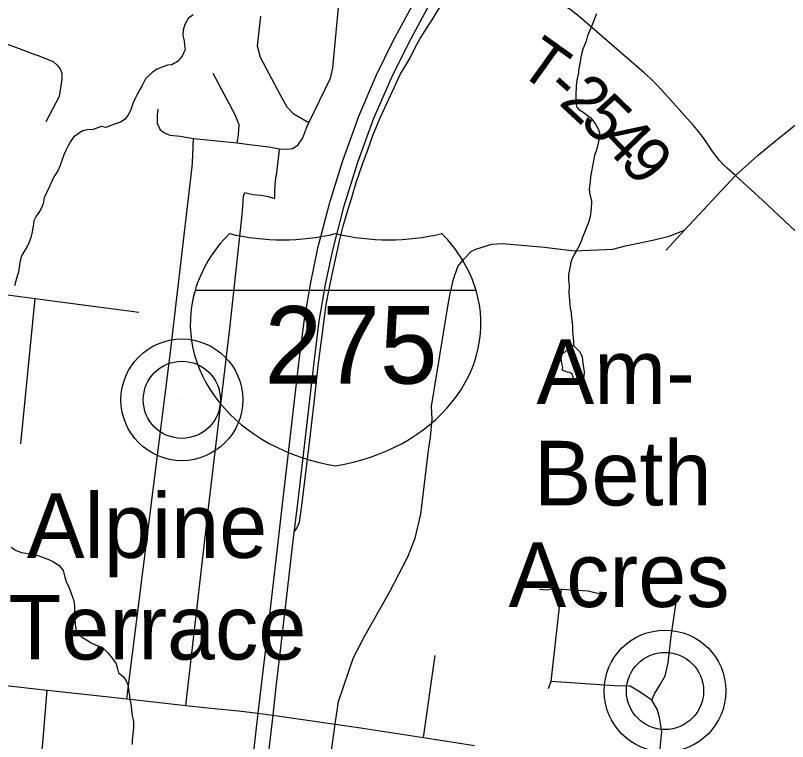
# Model space of a CAD drawing. Extents: x 0 to 34, y 0 to 22.
# Drawn here: x 6.1738 to 6.6455, y 16.1631 to 16.607 of the extents above; entities that cross this region are included whole.
import ezdxf

# ---------------------------------------------------------------- set-up
doc = ezdxf.new("R2010")
doc.units = 0
for name, color, linetype in [('GM_X_County_Road', 7, 'Continuous'), ('GM_X_Interchange_Ramps', 7, 'Continuous'), ('GM_X_Interstate_Location', 7, 'Continuous'), ('GM_X_Interstate_Route', 7, 'Continuous'), ('GM_X_Interstate_Shield', 7, 'Continuous'), ('GM_X_Minor_Lake', 7, 'Continuous'), ('GM_X_Minor_River', 7, 'Continuous'), ('GM_X_Township_Road', 7, 'Continuous'), ('GM_X_Township_Road_Text', 7, 'Continuous'), ('GM_X_Unincorporated', 7, 'Continuous'), ('GM_X_Unincorporated_Location', 7, 'Continuous'), ('GM_X_Unincorporated_Text', 7, 'Continuous')]:
    doc.layers.add(name, color=color, linetype=linetype)

msp = doc.modelspace()

# ---------------------------------------------------------------- linework, layer by layer
at = {"layer": 'GM_X_County_Road'}
for points in [[(6.61362, 16.50916), (6.60862, 16.51361), (6.6062, 16.5159), (6.60393, 16.51834), (6.60183, 16.52092), (6.5999, 16.52363), (6.59665, 16.52852), (6.59396, 16.53237), (6.59109, 16.53608), (6.58804, 16.53966), (6.56872, 16.56126), (6.56527, 16.56497), (6.56166, 16.56852), (6.55791, 16.57192), (6.52287, 16.60236), (6.51953, 16.60518), (6.5161, 16.60791), (6.5126, 16.61054), (6.50805, 16.61374), (6.47482, 16.63463)], [(6.61362, 16.50916), (6.62769, 16.52175), (6.64042, 16.53219), (6.65745, 16.54583), (6.67869, 16.56462), (6.68598, 16.57076)], [(6.57128, 16.46361), (6.58258, 16.47576), (6.61362, 16.50916)], [(6.84007, 16.22034), (6.83065, 16.23751), (6.82493, 16.24886), (6.82081, 16.25862), (6.81799, 16.27756), (6.81555, 16.29425), (6.81266, 16.30791), (6.80874, 16.31582), (6.80329, 16.32281), (6.7996, 16.32673), (6.78739, 16.33702), (6.76204, 16.35415), (6.74395, 16.36752), (6.72375, 16.38411), (6.70975, 16.39642), (6.68667, 16.42665), (6.67715, 16.44494), (6.67102, 16.45395), (6.66388, 16.46234), (6.63006, 16.49399), (6.62559, 16.49815), (6.61362, 16.50916)], [(6.4384, 16.43151), (6.43959, 16.43778), (6.44132, 16.44581), (6.444, 16.45344), (6.44787, 16.45821), (6.45247, 16.46291), (6.45502, 16.46416), (6.46477, 16.46728), (6.47127, 16.46757), (6.49698, 16.46531), (6.51506, 16.46305), (6.53879, 16.46418), (6.54642, 16.46616), (6.56393, 16.46983), (6.57323, 16.47208), (6.58258, 16.47576)], [(6.36916, 16.17387), (6.37121, 16.1877), (6.38024, 16.21454), (6.38729, 16.22776), (6.40248, 16.25497), (6.41359, 16.27598), (6.41809, 16.28738), (6.42139, 16.30209), (6.42619, 16.3411), (6.42739, 16.3492), (6.42848, 16.36011), (6.4279, 16.36787), (6.4384, 16.43151)], [(6.04483, 16.21387), (6.05092, 16.21121), (6.05501, 16.20967), (6.0603, 16.20848), (6.06423, 16.20831), (6.07251, 16.20788), (6.07822, 16.20762), (6.08121, 16.20745), (6.09358, 16.20585), (6.10691, 16.20444), (6.19331, 16.19455), (6.22896, 16.1907), (6.24182, 16.18926), (6.25646, 16.1876), (6.27794, 16.18527), (6.29326, 16.18355), (6.31013, 16.18196), (6.32196, 16.18044), (6.33106, 16.17928), (6.36916, 16.17387), (6.38348, 16.17168), (6.42318, 16.16569), (6.45419, 16.16074)]]:
    msp.add_lwpolyline(points, dxfattribs=at)
at = {"layer": 'GM_X_Interchange_Ramps'}
for points in [[(6.42678, 16.6019), (6.42733, 16.60275), (6.43513, 16.61529), (6.44349, 16.62543), (6.44752, 16.63011), (6.45204, 16.63463), (6.45631, 16.6385), (6.46136, 16.64309), (6.46577, 16.64598), (6.47103, 16.64935), (6.50606, 16.67139)], [(6.34397, 16.29103), (6.34574, 16.29357), (6.34738, 16.29717), (6.34882, 16.30744), (6.35334, 16.34402), (6.35632, 16.37022), (6.35879, 16.39273), (6.36115, 16.41133), (6.36372, 16.43023), (6.36557, 16.43958), (6.36732, 16.44862), (6.36958, 16.4588), (6.37184, 16.46918), (6.3741, 16.47822), (6.37687, 16.48798), (6.37924, 16.49579), (6.38201, 16.50493), (6.38561, 16.51552), (6.38879, 16.52425), (6.39218, 16.5337), (6.3966, 16.54449), (6.40184, 16.5559), (6.40893, 16.5709), (6.41469, 16.58076), (6.41808, 16.58734), (6.42106, 16.59299), (6.42678, 16.6019)]]:
    msp.add_lwpolyline(points, dxfattribs=at)
at = {"layer": 'GM_X_Interstate_Route'}
msp.add_line((6.36421, 16.48715), (6.36061, 16.47309), dxfattribs=at)
for points in [[(6.48908, 16.74307), (6.48539, 16.7365), (6.47673, 16.72091), (6.4699, 16.70857), (6.45964, 16.69049), (6.45455, 16.68153), (6.44082, 16.65635), (6.43772, 16.65148), (6.43236, 16.64178), (6.41723, 16.615), (6.40444, 16.59122), (6.39417, 16.57044), (6.38344, 16.54515), (6.37745, 16.52871)], [(6.42684, 16.61381), (6.41385, 16.58996), (6.40357, 16.56901), (6.39254, 16.54398), (6.38273, 16.51705), (6.37427, 16.48974), (6.36754, 16.46349), (6.36308, 16.44257), (6.35925, 16.4201), (6.3561, 16.39485), (6.35286, 16.36683), (6.34957, 16.33842), (6.34595, 16.30712), (6.34397, 16.29103), (6.34248, 16.27897), (6.33915, 16.25046), (6.33606, 16.22407), (6.33295, 16.19667), (6.33106, 16.17928), (6.32304, 16.1116)], [(6.37745, 16.52871), (6.37363, 16.51822), (6.36546, 16.49183)], [(6.36546, 16.49183), (6.36517, 16.49091), (6.36421, 16.48715)], [(6.36061, 16.47309), (6.35844, 16.46465), (6.35398, 16.44373), (6.35015, 16.42126), (6.347, 16.39602), (6.34376, 16.36799), (6.34047, 16.33959), (6.33685, 16.30828), (6.33349, 16.27958), (6.33025, 16.25139), (6.32718, 16.22496), (6.32394, 16.19765), (6.32196, 16.18044)], [(6.32196, 16.18044), (6.31774, 16.14462)]]:
    msp.add_lwpolyline(points, dxfattribs=at)
at = {"layer": 'GM_X_Interstate_Shield'}
msp.add_line((6.45524, 16.43892), (6.28355, 16.43892), dxfattribs=at)
msp.add_line((6.45524, 16.43892), (6.28355, 16.43892), dxfattribs=at)
for centre, start_param, end_param in [((6.39159, 16.41863), 2.47259, 2.911027), ((6.33697, 16.55859), 4.415841, 5.008937), ((6.40182, 16.55859), 4.415841, 5.008937), ((6.3472, 16.41863), 0.230566, 0.669003), ((6.39159, 16.41863), 2.911027, 4.511031), ((6.3472, 16.41863), 4.913747, 6.513751)]:
    msp.add_ellipse(centre, major_axis=(0.11097, 0), ratio=0.8, start_param=start_param, end_param=end_param, dxfattribs=at)
at = {"layer": 'GM_X_Minor_Lake'}
for points in [[(6.50786, 16.39009), (6.50827, 16.3918), (6.50773, 16.39352), (6.50723, 16.39676), (6.50766, 16.39941), (6.50864, 16.40091), (6.5096, 16.40146), (6.51211, 16.40369), (6.51461, 16.40525)], [(6.51461, 16.40525), (6.51852, 16.40128), (6.51998, 16.3984), (6.52047, 16.39421), (6.52132, 16.38906), (6.52107, 16.38603), (6.51952, 16.38473), (6.51779, 16.38381), (6.51571, 16.38404), (6.5146, 16.38559), (6.51388, 16.38769), (6.51295, 16.38847), (6.51257, 16.38867), (6.51106, 16.38889), (6.51012, 16.38929), (6.50936, 16.38949), (6.50786, 16.39009)]]:
    msp.add_lwpolyline(points, dxfattribs=at)
at = {"layer": 'GM_X_Minor_River'}
for points in [[(6.28237, 16.60732), (6.27928, 16.60512), (6.27729, 16.60137), (6.27625, 16.59798), (6.27617, 16.59475), (6.27684, 16.5915), (6.27715, 16.58864), (6.27746, 16.58616), (6.27565, 16.58202), (6.27292, 16.57886), (6.26945, 16.57686), (6.26679, 16.57656), (6.26393, 16.57568), (6.26048, 16.57406), (6.25759, 16.57224), (6.25331, 16.56817), (6.25132, 16.56423), (6.24974, 16.5618), (6.24834, 16.55898), (6.24714, 16.55654), (6.24554, 16.55316), (6.2443, 16.5492), (6.2427, 16.54621), (6.24093, 16.54359), (6.23804, 16.54177), (6.23441, 16.54053), (6.23173, 16.53946), (6.22906, 16.53858), (6.22622, 16.53904), (6.22125, 16.53727), (6.21783, 16.53698), (6.21498, 16.53648), (6.21228, 16.53484), (6.20938, 16.53264), (6.20742, 16.52984), (6.20602, 16.52721), (6.20462, 16.5244), (6.20342, 16.52177), (6.20199, 16.51781), (6.20117, 16.51536), (6.19976, 16.51198), (6.19739, 16.50824), (6.19599, 16.50562), (6.19458, 16.50242), (6.19258, 16.4981), (6.19137, 16.49547), (6.19071, 16.49188), (6.1895, 16.48906), (6.18811, 16.48663), (6.18653, 16.4842), (6.18513, 16.48138), (6.18467, 16.47816), (6.18402, 16.47476), (6.18317, 16.47117), (6.18214, 16.46835), (6.18094, 16.46572), (6.17936, 16.4631), (6.17738, 16.45973), (6.17652, 16.45595), (6.17606, 16.45292), (6.17561, 16.45008), (6.17498, 16.44763), (6.17415, 16.4448), (6.17331, 16.44178)], [(6.52868, 16.60792), (6.52709, 16.60396), (6.52649, 16.60225), (6.5257, 16.60018), (6.52332, 16.59451), (6.52291, 16.593), (6.52251, 16.59129), (6.52033, 16.58639), (6.51972, 16.58412), (6.51911, 16.58146), (6.5189, 16.58014), (6.51887, 16.57862), (6.51783, 16.5735), (6.51781, 16.57198), (6.51678, 16.56743), (6.51635, 16.56421), (6.51606, 16.55832), (6.51616, 16.55337), (6.51669, 16.55089), (6.518, 16.54953), (6.52119, 16.54739), (6.52307, 16.54602), (6.52533, 16.54446), (6.52719, 16.54196), (6.52811, 16.54061), (6.52904, 16.53907), (6.52996, 16.53734), (6.53068, 16.53524), (6.53023, 16.53087), (6.52982, 16.52898), (6.52859, 16.52386), (6.52781, 16.52236), (6.52739, 16.52046), (6.52656, 16.51591), (6.52552, 16.5106), (6.5251, 16.50833), (6.52486, 16.50567), (6.52421, 16.50074), (6.52455, 16.49864), (6.52561, 16.49349), (6.52553, 16.48873), (6.52488, 16.48418), (6.52387, 16.48039), (6.52267, 16.47737), (6.52108, 16.47322), (6.52009, 16.47095), (6.5195, 16.46944), (6.51851, 16.46699), (6.51733, 16.46472), (6.51655, 16.46341), (6.51517, 16.46077), (6.51359, 16.45737), (6.513, 16.45605), (6.51258, 16.45378), (6.51173, 16.44866), (6.51171, 16.44714), (6.51168, 16.44524), (6.512, 16.442), (6.51193, 16.43743), (6.51238, 16.43058), (6.51272, 16.4281), (6.51324, 16.42543), (6.51322, 16.4241), (6.51339, 16.42257), (6.51389, 16.41895), (6.51406, 16.41724), (6.51419, 16.414), (6.5145, 16.41)], [(6.5145, 16.41), (6.51466, 16.40772), (6.51461, 16.40525)], [(6.17127, 16.28198), (6.17426, 16.28), (6.17745, 16.27878), (6.18009, 16.27833), (6.18462, 16.27764), (6.18875, 16.27639), (6.19138, 16.27537), (6.19457, 16.27414), (6.197, 16.27294), (6.20055, 16.27076), (6.20293, 16.26765), (6.20396, 16.26363), (6.20484, 16.26076), (6.20628, 16.25806), (6.20735, 16.25556), (6.20859, 16.25192), (6.20946, 16.24923), (6.20995, 16.24618), (6.20989, 16.24352), (6.20997, 16.23953), (6.21025, 16.23553), (6.21056, 16.23286), (6.21179, 16.22922), (6.21476, 16.22667), (6.21718, 16.22527), (6.22017, 16.22348), (6.22316, 16.22207), (6.22692, 16.22064), (6.23024, 16.21732), (6.233, 16.21402), (6.23538, 16.21073), (6.23625, 16.20766), (6.23675, 16.20518), (6.23973, 16.20301), (6.24155, 16.2003), (6.24243, 16.19781), (6.24309, 16.1938), (6.24389, 16.18808), (6.24456, 16.18483), (6.24468, 16.18216), (6.24517, 16.17911), (6.24602, 16.17529), (6.24593, 16.17149), (6.24545, 16.16789), (6.24517, 16.1641), (6.2451, 16.16144)]]:
    msp.add_lwpolyline(points, dxfattribs=at)
at = {"layer": 'GM_X_Township_Road'}
for p, q in [((6.28191, 16.51688), (6.28262, 16.53175)), ((6.17716, 16.34522), (6.18592, 16.43393)), ((6.19815, 16.4323), (6.24911, 16.42553)), ((6.42318, 16.16569), (6.43015, 16.21571))]:
    msp.add_line(p, q, dxfattribs=at)
for points in [[(6.26084, 16.54971), (6.26045, 16.54601), (6.26039, 16.54119), (6.26227, 16.53716), (6.26533, 16.53509), (6.26819, 16.53372), (6.27448, 16.53312), (6.28262, 16.53175), (6.30923, 16.52919), (6.31686, 16.52815), (6.32862, 16.52658), (6.33498, 16.52552), (6.34008, 16.52521), (6.3431, 16.52572), (6.34628, 16.52764), (6.34934, 16.53211), (6.3518, 16.53876), (6.35307, 16.54139), (6.36626, 16.56868), (6.36772, 16.57491), (6.37415, 16.64447)], [(6.05969, 16.63206), (6.07207, 16.62653), (6.13806, 16.6013), (6.15054, 16.59625), (6.17384, 16.58756), (6.18622, 16.58298)], [(6.35307, 16.54139), (6.34379, 16.54656), (6.33984, 16.55095), (6.33576, 16.55822), (6.32344, 16.58127), (6.32174, 16.5882), (6.3237, 16.60653)], [(6.18622, 16.58298), (6.1871, 16.58265), (6.19683, 16.57877), (6.19938, 16.57663), (6.20114, 16.57429), (6.20226, 16.57154), (6.20209, 16.56801), (6.20054, 16.55742), (6.1924, 16.542)], [(6.30923, 16.52919), (6.31005, 16.53401), (6.31041, 16.54004), (6.3081, 16.54633), (6.29471, 16.5716)], [(6.33498, 16.52552), (6.33474, 16.52297), (6.333, 16.50907)], [(6.24182, 16.18926), (6.26829, 16.39949), (6.28179, 16.5144), (6.28191, 16.51688)], [(6.29097, 16.29917), (6.30479, 16.41562), (6.31225, 16.48508), (6.31283, 16.49047), (6.31318, 16.4965), (6.31405, 16.49882), (6.31648, 16.49823), (6.31886, 16.4976), (6.3239, 16.49713), (6.32819, 16.49632), (6.33225, 16.49517), (6.33225, 16.4987), (6.33254, 16.50368), (6.333, 16.50907)], [(6.04132, 16.45303), (6.13521, 16.44067), (6.16121, 16.43721), (6.18592, 16.43393), (6.19815, 16.4323)], [(6.27794, 16.18527), (6.2905, 16.29522), (6.29097, 16.29917)], [(6.49402, 16.25635), (6.49837, 16.25589), (6.50314, 16.25686), (6.5074, 16.25635), (6.52359, 16.25529), (6.53275, 16.25302)], [(6.49954, 16.19564), (6.50112, 16.19988), (6.5074, 16.25635)], [(6.56259, 16.18844), (6.56427, 16.19223), (6.56737, 16.19758), (6.57061, 16.20336), (6.57258, 16.21125), (6.57432, 16.2276), (6.57783, 16.25091)], [(6.5666, 16.14892), (6.56866, 16.16927), (6.56733, 16.17787), (6.56576, 16.18289), (6.56259, 16.18844), (6.55546, 16.19338), (6.54942, 16.19699), (6.53983, 16.19725), (6.50112, 16.19988)], [(6.24233, 16.09753), (6.18423, 16.10345), (6.1906, 16.16207), (6.19331, 16.19455)], [(6.36015, 16.10884), (6.3602, 16.10923), (6.36916, 16.17387)]]:
    msp.add_lwpolyline(points, dxfattribs=at)
at = {"layer": 'GM_X_Unincorporated'}
for centre, radius in [((6.27548, 16.37204), 0.0372), ((6.27548, 16.37204), 0.02358), ((6.5706, 16.19407), 0.0372), ((6.5706, 16.19407), 0.02358)]:
    msp.add_circle(centre, radius, dxfattribs=at)
at = {"layer": 'GM_X_Unincorporated_Location'}
for p, q in [((6.27548, 16.37204), (6.27548, 16.37204)), ((6.5706, 16.19407), (6.5706, 16.19407))]:
    msp.add_line(p, q, dxfattribs=at)

# ---------------------------------------------------------------- texts
at = {"layer": 'GM_X_Interstate_Location'}
for s in ['-', ',', '.']:
    msp.add_text(s, height=0.0000947, dxfattribs=at).set_placement((6.36938, 16.40558))
msp.add_text('275', height=0.0000947, rotation=0, dxfattribs=at).set_placement((6.34045, 16.38598))
at = {"layer": 'GM_X_Interstate_Shield'}
msp.add_text('275', height=0.047349, dxfattribs=at).set_placement((6.326, 16.38195))
at = {"layer": 'GM_X_Township_Road_Text'}
for s, rotation, p in [('T', 324.3876, (6.47984, 16.57268)), ('-', 318.1811, (6.49648, 16.56082)), ('2', 317.2194, (6.50508, 16.55312)), ('5', 315.9016, (6.5178, 16.54136)), ('4', 314.1315, (6.5302, 16.52934)), ('9', 310.8051, (6.5421, 16.5171))]:
    msp.add_text(s, height=0.02841, rotation=rotation, dxfattribs=at).set_placement(p)
at = {"layer": 'GM_X_Unincorporated_Text'}
for s, p in [('Am-', (6.49212, 16.36956)), ('Beth', (6.49045, 16.30748)), ('Alpine', (6.18087, 16.2754)), ('Acres', (6.47504, 16.2454)), ('Terrace', (6.16962, 16.21331))]:
    msp.add_text(s, height=0.039489, rotation=0, dxfattribs=at).set_placement(p)

doc.saveas('drawing.dxf')
